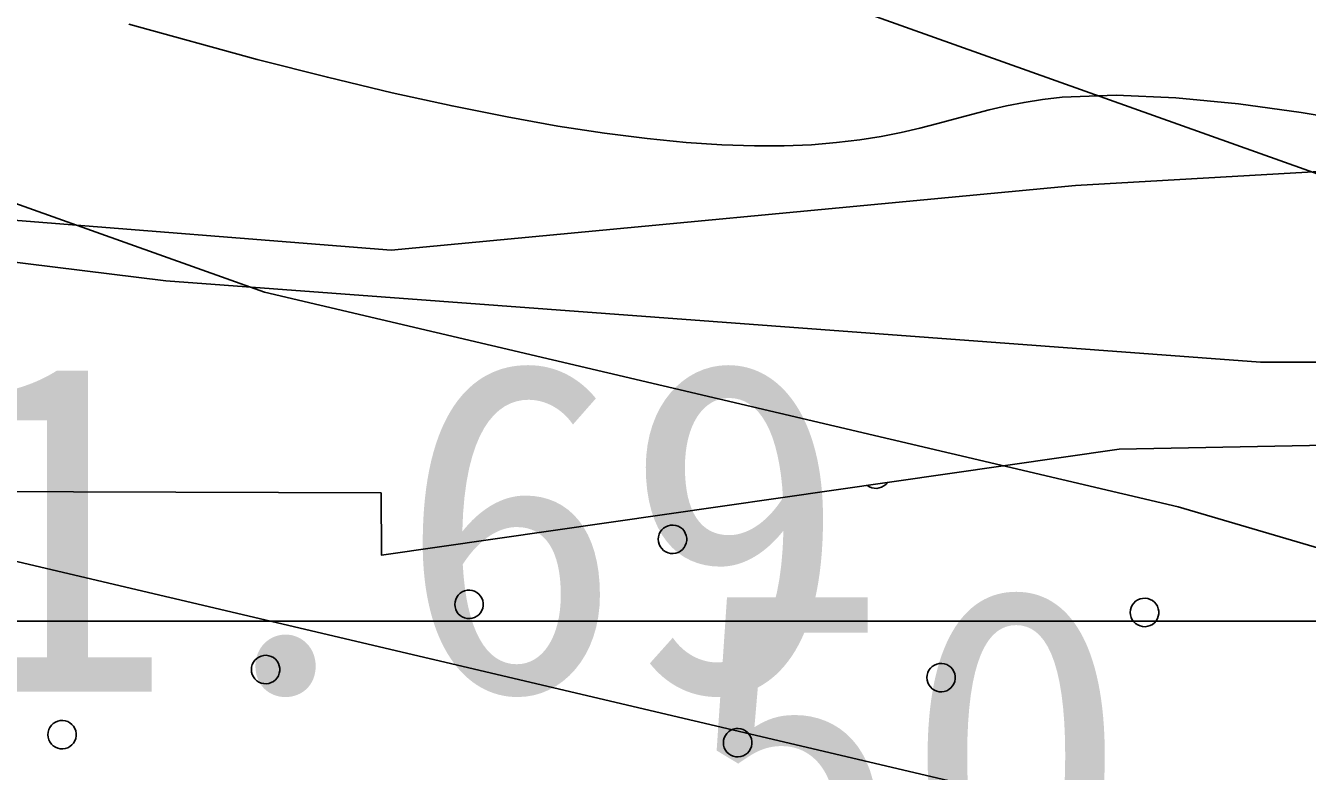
# Model space of a CAD drawing. Extents: x 42655 to 43811, y -141820 to -141156.
# Drawn here: x 43652.917 to 43657.417, y -141369.542 to -141366.923 of the extents above; entities that cross this region are included whole.
import ezdxf

# ---------------------------------------------------------------- set-up
doc = ezdxf.new("R2010")
doc.units = 0
for name, color, linetype in [('ZE_HICN', 7, 'Continuous'), ('ZE_LWCN', 7, 'Continuous'), ('地形', 7, 'Continuous'), ('現況道路ﾊｯﾁ', 7, 'Continuous')]:
    doc.layers.add(name, color=color, linetype=linetype)

msp = doc.modelspace()

# ---------------------------------------------------------------- linework, layer by layer
at = {"layer": 'ZE_HICN'}
msp.add_lwpolyline([(43685.8244, -141380.8704), (43684.4437, -141380.0386), (43683.4494, -141379.6108), (43683.092, -141379.5436), (43682.214, -141378.9889), (43677.9916, -141376.9549), (43674.536, -141375.9064), (43672.8971, -141375.6225), (43671.82, -141375.2382), (43669.775, -141373.9456), (43667.797, -141373.112), (43664.836, -141371.3827), (43662.6938, -141369.9537), (43658.6089, -141369.0563), (43657.6001, -141368.8), (43656.9642, -141368.613), (43653.7556, -141367.8591), (43652.7929, -141367.5161), (43652.5047, -141367.2627), (43648.5943, -141363.171)], dxfattribs=at)
at = {"layer": 'ZE_LWCN'}
for points in [[(43685.8244, -141379.4099), (43684.189, -141378.7063), (43683.0871, -141378.4991), (43680.3798, -141376.7888), (43677.9853, -141375.6353), (43673.0655, -141374.1425), (43672.8899, -141374.1121), (43672.7745, -141374.0709), (43672.5554, -141373.9324), (43667.7913, -141371.9246), (43665.4913, -141370.5813), (43662.6879, -141368.7112), (43658.7017, -141367.8356), (43657.5939, -141367.4936), (43653.8902, -141366.1741)], [(43685.8245, -141382.5773), (43684.581, -141381.8282), (43683.0989, -141380.9931), (43682.5735, -141380.682), (43681.6871, -141380.0517), (43677.9978, -141378.2745), (43676.0065, -141377.6703), (43672.9042, -141377.1329), (43670.8655, -141376.4055), (43667.8034, -141374.47), (43667.2178, -141373.9578), (43664.1807, -141372.1841), (43662.6997, -141371.1961), (43659.8756, -141370.5757), (43657.6058, -141369.9989), (43656.175, -141369.5781), (43652.5116, -141368.7174), (43648.7797, -141367.8827), (43647.4136, -141366.6567)]]:
    msp.add_lwpolyline(points, dxfattribs=at)
at = {"layer": '地形'}
for p, q in [((43654.2003, -141367.7115), (43649.1361, -141367.3097)), ((43660.1558, -141367.2783), (43656.6036, -141367.485)), ((43656.6036, -141367.485), (43654.2003, -141367.7115))]:
    msp.add_line(p, q, dxfattribs=at)
for points in [[(43671.768, -141347.6755), (43670.9503, -141351.4345), (43670.0508, -141355.5203), (43669.8055, -141358.2579), (43669.8464, -141359.8513), (43670.0509, -141365.1221), (43670.1327, -141369.0445), (43666.9435, -141368.6768), (43664.0404, -141368.3908), (43660.3605, -141368.1049), (43657.253, -141368.1049), (43653.4095, -141367.819), (43649.7705, -141367.3696), (43645.6408, -141367.1653), (43642.4466, -141367.3269), (43638.4614, -141367.9618), (43635.1693, -141369.0584), (43631.9926, -141369.9242), (43628.4117, -141371.2517), (43625.4084, -141372.5215), (43622.1162, -141374.253), (43619.4594, -141375.7536)], [(43664.2271, -141366.1997), (43650.9323, -141366.1999), (43650.9323, -141369.0149), (43664.2271, -141369.0148), (43664.2271, -141366.1997)], [(43653.2793, -141366.9179), (43653.7307, -141367.0418), (43653.9769, -141367.1047), (43654.2046, -141367.1591), (43654.4147, -141367.2054), (43654.6083, -141367.2442), (43654.7864, -141367.276), (43654.9497, -141367.3012), (43655.0995, -141367.3203), (43655.2365, -141367.3338), (43655.3617, -141367.3422), (43655.4762, -141367.346), (43655.5809, -141367.3456), (43655.6768, -141367.3415), (43655.7647, -141367.3343), (43655.8458, -141367.3244), (43655.9209, -141367.3122), (43655.991, -141367.2983), (43656.057, -141367.2831), (43656.1201, -141367.2672), (43656.181, -141367.251), (43656.3003, -141367.2196), (43656.3607, -141367.2054), (43656.4229, -141367.1928), (43656.4877, -141367.1824), (43656.5563, -141367.1746), (43656.746, -141367.1678), (43656.9555, -141367.1768), (43657.1753, -141367.198), (43657.3961, -141367.2279), (43657.6086, -141367.263)], [(43649.1217, -141368.5469), (43654.1656, -141368.5638), (43654.1669, -141368.7827), (43656.757, -141368.4106), (43660.3415, -141368.3418), (43664.173, -141368.5815)], [(43655.8722, -141368.5377), (43655.8796, -141368.5425), (43655.8879, -141368.5459), (43655.8965, -141368.5478), (43655.9054, -141368.5481), (43655.9142, -141368.5468), (43655.9226, -141368.544), (43655.9304, -141368.5398), (43655.9374, -141368.5342), (43655.9432, -141368.5275)], [(43655.1384, -141368.7269), (43655.1393, -141368.7358), (43655.1416, -141368.7444), (43655.1455, -141368.7525), (43655.1508, -141368.7598), (43655.1573, -141368.7659), (43655.1648, -141368.7709), (43655.173, -141368.7744), (43655.1817, -141368.7764), (43655.1907, -141368.7768), (43655.1996, -141368.7756), (43655.2081, -141368.7728), (43655.216, -141368.7686), (43655.223, -141368.763), (43655.2289, -141368.7562), (43655.2335, -141368.7485), (43655.2366, -141368.7402), (43655.2382, -141368.7313), (43655.2382, -141368.7224), (43655.2366, -141368.7136), (43655.2335, -141368.7052), (43655.2289, -141368.6975), (43655.223, -141368.6907), (43655.216, -141368.6851), (43655.2081, -141368.6809), (43655.1996, -141368.6781), (43655.1907, -141368.6769), (43655.1817, -141368.6773), (43655.173, -141368.6793), (43655.1648, -141368.6828), (43655.1573, -141368.6878), (43655.1508, -141368.694), (43655.1455, -141368.7012), (43655.1416, -141368.7093), (43655.1393, -141368.7179), (43655.1384, -141368.7269)], [(43654.4242, -141368.9555), (43654.425, -141368.9645), (43654.4274, -141368.9731), (43654.4312, -141368.9812), (43654.4365, -141368.9884), (43654.443, -141368.9946), (43654.4505, -141368.9996), (43654.4587, -141369.0031), (43654.4675, -141369.0051), (43654.4764, -141369.0055), (43654.4853, -141369.0043), (43654.4938, -141369.0015), (43654.5017, -141368.9973), (43654.5087, -141368.9917), (43654.5146, -141368.9849), (43654.5192, -141368.9772), (43654.5224, -141368.9688), (43654.524, -141368.96), (43654.524, -141368.9511), (43654.5224, -141368.9422), (43654.5192, -141368.9338), (43654.5146, -141368.9261), (43654.5087, -141368.9194), (43654.5017, -141368.9138), (43654.4938, -141368.9096), (43654.4853, -141368.9068), (43654.4764, -141368.9056), (43654.4675, -141368.906), (43654.4587, -141368.908), (43654.4505, -141368.9115), (43654.443, -141368.9164), (43654.4365, -141368.9226), (43654.4312, -141368.9299), (43654.4274, -141368.938), (43654.425, -141368.9466), (43654.4242, -141368.9555)], [(43656.7957, -141368.9838), (43656.7965, -141368.9927), (43656.7989, -141369.0013), (43656.8028, -141369.0094), (43656.808, -141369.0167), (43656.8145, -141369.0229), (43656.822, -141369.0278), (43656.8303, -141369.0313), (43656.839, -141369.0333), (43656.8479, -141369.0337), (43656.8568, -141369.0325), (43656.8654, -141369.0298), (43656.8732, -141369.0255), (43656.8803, -141369.0199), (43656.8862, -141369.0132), (43656.8908, -141369.0055), (43656.8939, -141368.9971), (43656.8955, -141368.9883), (43656.8955, -141368.9793), (43656.8939, -141368.9705), (43656.8908, -141368.9621), (43656.8862, -141368.9544), (43656.8803, -141368.9476), (43656.8732, -141368.942), (43656.8654, -141368.9378), (43656.8568, -141368.935), (43656.8479, -141368.9338), (43656.839, -141368.9342), (43656.8303, -141368.9362), (43656.822, -141368.9397), (43656.8145, -141368.9447), (43656.808, -141368.9509), (43656.8028, -141368.9581), (43656.7989, -141368.9662), (43656.7965, -141368.9748), (43656.7957, -141368.9838)], [(43653.7099, -141369.1842), (43653.7107, -141369.1931), (43653.7131, -141369.2018), (43653.717, -141369.2099), (43653.7222, -141369.2171), (43653.7287, -141369.2233), (43653.7362, -141369.2282), (43653.7444, -141369.2318), (43653.7532, -141369.2338), (43653.7621, -141369.2342), (43653.771, -141369.233), (43653.7795, -141369.2302), (43653.7874, -141369.2259), (43653.7944, -141369.2204), (43653.8003, -141369.2136), (43653.8049, -141369.2059), (43653.8081, -141369.1975), (43653.8097, -141369.1887), (43653.8097, -141369.1797), (43653.8081, -141369.1709), (43653.8049, -141369.1625), (43653.8003, -141369.1548), (43653.7944, -141369.1481), (43653.7874, -141369.1425), (43653.7795, -141369.1382), (43653.771, -141369.1355), (43653.7621, -141369.1343), (43653.7532, -141369.1347), (43653.7444, -141369.1367), (43653.7362, -141369.1402), (43653.7287, -141369.1451), (43653.7222, -141369.1513), (43653.717, -141369.1586), (43653.7131, -141369.1666), (43653.7107, -141369.1753), (43653.7099, -141369.1842)], [(43656.0814, -141369.2125), (43656.0822, -141369.2214), (43656.0846, -141369.23), (43656.0885, -141369.2381), (43656.0938, -141369.2454), (43656.1002, -141369.2515), (43656.1077, -141369.2565), (43656.116, -141369.26), (43656.1247, -141369.262), (43656.1337, -141369.2624), (43656.1425, -141369.2612), (43656.1511, -141369.2584), (43656.159, -141369.2542), (43656.166, -141369.2486), (43656.1719, -141369.2418), (43656.1765, -141369.2342), (43656.1796, -141369.2258), (43656.1812, -141369.2169), (43656.1812, -141369.208), (43656.1796, -141369.1992), (43656.1765, -141369.1908), (43656.1719, -141369.1831), (43656.166, -141369.1763), (43656.159, -141369.1707), (43656.1511, -141369.1665), (43656.1425, -141369.1637), (43656.1337, -141369.1625), (43656.1247, -141369.1629), (43656.116, -141369.1649), (43656.1077, -141369.1684), (43656.1002, -141369.1734), (43656.0938, -141369.1796), (43656.0885, -141369.1868), (43656.0846, -141369.1949), (43656.0822, -141369.2035), (43656.0814, -141369.2125)], [(43652.9956, -141369.4129), (43652.9964, -141369.4218), (43652.9988, -141369.4305), (43653.0027, -141369.4385), (43653.0079, -141369.4458), (43653.0144, -141369.452), (43653.0219, -141369.4569), (43653.0301, -141369.4605), (43653.0389, -141369.4624), (43653.0478, -141369.4628), (43653.0567, -141369.4616), (43653.0652, -141369.4589), (43653.0731, -141369.4546), (43653.0801, -141369.449), (43653.086, -141369.4423), (43653.0906, -141369.4346), (43653.0938, -141369.4262), (43653.0954, -141369.4174), (43653.0954, -141369.4084), (43653.0938, -141369.3996), (43653.0906, -141369.3912), (43653.086, -141369.3835), (43653.0801, -141369.3768), (43653.0731, -141369.3712), (43653.0652, -141369.3669), (43653.0567, -141369.3642), (43653.0478, -141369.3629), (43653.0389, -141369.3634), (43653.0301, -141369.3653), (43653.0219, -141369.3689), (43653.0144, -141369.3738), (43653.0079, -141369.38), (43653.0027, -141369.3873), (43652.9988, -141369.3953), (43652.9964, -141369.404), (43652.9956, -141369.4129)], [(43655.3671, -141369.4411), (43655.3679, -141369.4501), (43655.3703, -141369.4587), (43655.3742, -141369.4668), (43655.3795, -141369.474), (43655.386, -141369.4802), (43655.3934, -141369.4852), (43655.4017, -141369.4887), (43655.4104, -141369.4907), (43655.4194, -141369.4911), (43655.4283, -141369.4899), (43655.4368, -141369.4871), (43655.4447, -141369.4829), (43655.4517, -141369.4773), (43655.4576, -141369.4705), (43655.4622, -141369.4628), (43655.4653, -141369.4544), (43655.4669, -141369.4456), (43655.4669, -141369.4367), (43655.4653, -141369.4278), (43655.4622, -141369.4194), (43655.4576, -141369.4117), (43655.4517, -141369.405), (43655.4447, -141369.3994), (43655.4368, -141369.3952), (43655.4283, -141369.3924), (43655.4194, -141369.3912), (43655.4104, -141369.3916), (43655.4017, -141369.3936), (43655.3934, -141369.3971), (43655.386, -141369.402), (43655.3795, -141369.4082), (43655.3742, -141369.4155), (43655.3703, -141369.4236), (43655.3679, -141369.4322), (43655.3671, -141369.4411)]]:
    msp.add_lwpolyline(points, dxfattribs=at)
at = {"layer": '現況道路ﾊｯﾁ'}
msp.add_lwpolyline([(43646.344, -141370.996), (43652.2262, -141371.4912), (43657.9432, -141371.326), (43662.1731, -141371.4581), (43666.9979, -141371.8212), (43671.1756, -141372.4409), (43670.1327, -141369.0445), (43666.9435, -141368.6768), (43664.0404, -141368.3908), (43660.3605, -141368.1049), (43657.253, -141368.1049), (43653.4095, -141367.819), (43649.7705, -141367.3696), (43645.6408, -141367.1653)], dxfattribs=at)

# ---------------------------------------------------------------- texts
at = {"layer": '地形'}
for s, p in [('51.69', (43651.8561, -141369.2619)), ('50.39', (43655.2108, -141370.0577))]:
    msp.add_text(s, height=1.16061, dxfattribs=at).set_placement(p)

doc.saveas('drawing.dxf')
